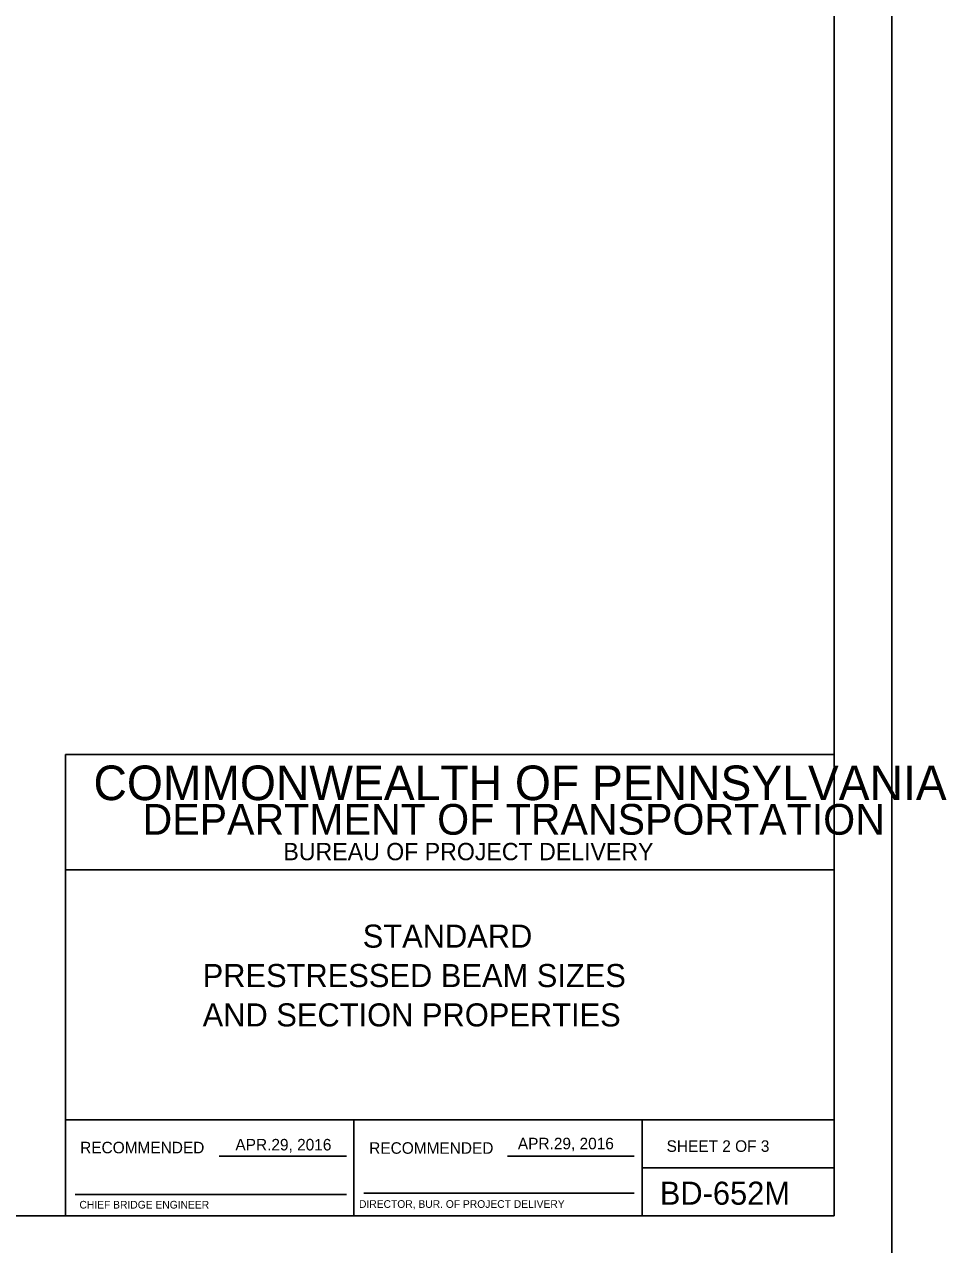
# Model space of a CAD drawing. Extents: x 635698 to 639877, y 296617 to 300175.
# Drawn here: x 639417.6 to 639657.5, y 298859.3 to 299176.7 of the extents above; entities that cross this region are included whole.
import ezdxf

# ---------------------------------------------------------------- set-up
doc = ezdxf.new("R2010")
doc.units = 0
for name, color, linetype in [('1', 7, 'Continuous'), ('2', 7, 'Continuous'), ('PLT-BNDY', 7, 'Continuous')]:
    doc.layers.add(name, color=color, linetype=linetype)

msp = doc.modelspace()

# ---------------------------------------------------------------- linework, layer by layer
at = {"layer": '2'}
for p, q in [((639628.3, 299430.8), (639628.3, 298866.8)), ((639628.3, 298986.8), (639428.3, 298986.8)), ((639428.3, 298986.8), (639428.3, 298866.8)), ((639628.3, 298866.8), (639628.3, 298986.8)), ((639628.3, 298956.8), (639428.3, 298956.8)), ((639628.3, 298891.8), (639428.3, 298891.8)), ((639503.3, 298866.8), (639503.3, 298891.8)), ((639578.3, 298891.8), (639578.3, 298866.8)), ((639468.26, 298882.3), (639501.34, 298882.3)), ((639543.26, 298882.3), (639576.21, 298882.3)), ((639578.3, 298879.3), (639628.3, 298879.3)), ((639430.8, 298872.3), (639501.34, 298872.3)), ((639505.92, 298872.68), (639576.21, 298872.68)), ((639628.3, 298866.8), (638842.3, 298866.8)), ((639428.3, 298866.8), (639628.3, 298866.8))]:
    msp.add_line(p, q, dxfattribs=at)
at = {"layer": 'PLT-BNDY'}
msp.add_lwpolyline([(638802.3, 299445.8), (639643.3, 299445.8), (639643.3, 298851.8), (638802.3, 298851.8)], close=True, dxfattribs=at)

# ---------------------------------------------------------------- texts
at = {"layer": '1'}
for p in [(639472.47, 298883.8), (639545.97, 298884.1)]:
    msp.add_text('APR.29, 2016', height=3, dxfattribs=at).set_placement(p)
at = {"layer": '2'}
for s, height, p in [('COMMONWEALTH OF PENNSYLVANIA', 9, (639435.55, 298974.93)), ('DEPARTMENT OF TRANSPORTATION', 8.0002, (639448.3, 298965.93)), ('BUREAU OF PROJECT DELIVERY', 4.5, (639484.96, 298959.3)), ('STANDARD', 6, (639505.6, 298936.55)), ('PRESTRESSED BEAM SIZES', 6, (639463.95, 298926.3)), ('AND SECTION PROPERTIES', 6, (639463.95, 298916.06)), ('SHEET 2 OF 3', 3, (639584.67, 298883.43)), ('BD-652M', 6, (639582.9, 298869.68)), ('CHIEF BRIDGE ENGINEER', 2.0002, (639431.89, 298868.68)), ('  DIRECTOR, BUR. OF PROJECT DELIVERY', 2.0002, (639503.15, 298868.86))]:
    msp.add_text(s, height=height, dxfattribs=at).set_placement(p)
for p in [(639432.07, 298883.05), (639507.29, 298882.93)]:
    msp.add_text('RECOMMENDED', height=3, rotation=360, dxfattribs=at).set_placement(p)

doc.saveas('drawing.dxf')
